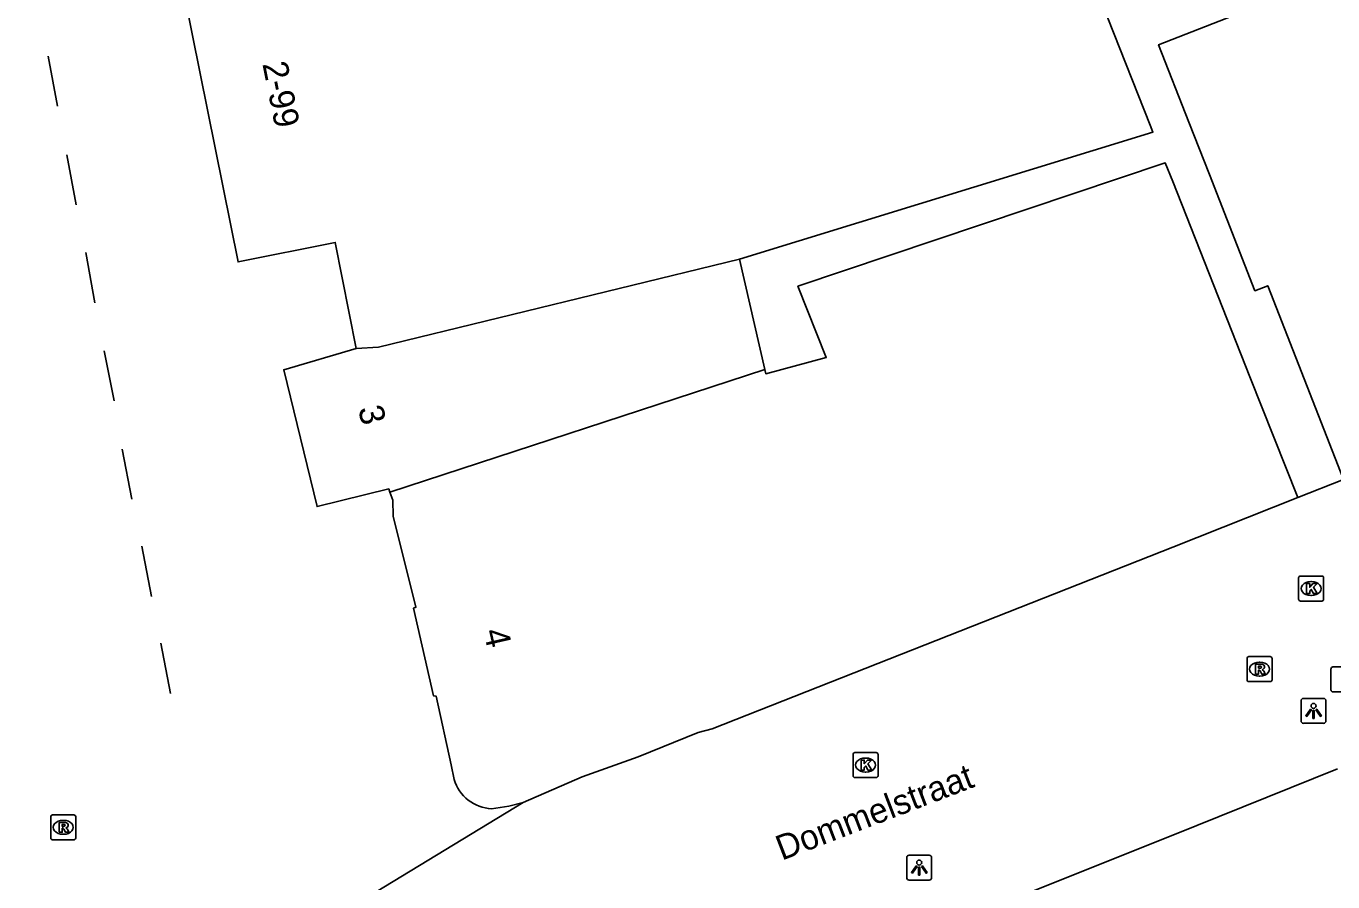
# Model space of a CAD drawing. Extents: x 161087 to 161922, y 382574 to 383873.
# Drawn here: x 161454.1 to 161506.4, y 383540.1 to 383574.3 of the extents above; entities that cross this region are included whole.
import ezdxf

# ---------------------------------------------------------------- set-up
doc = ezdxf.new("R2010")
doc.units = 0
for name, color, linetype in [('IMGEO_Hek', 7, 'Continuous'), ('IMGEO_Kolk', 7, 'Continuous'), ('IMGEO_Lichtpunt', 7, 'Continuous'), ('IMGEO_Openbare_ruimte_label', 7, 'Continuous'), ('IMGEO_Pand', 7, 'Continuous'), ('IMGEO_Pand_nummerreeks', 7, 'Continuous'), ('IMGEO_Rioolput', 7, 'Continuous'), ('IMGEO_Voetgangersgebied_open', 7, 'Continuous'), ('IMGEO_Voetpad_open', 7, 'Continuous')]:
    doc.layers.add(name, color=color, linetype=linetype)

msp = doc.modelspace()

# ---------------------------------------------------------------- linework, layer by layer
at = {"layer": 'IMGEO_Hek'}
for points in [[(161455.325, 383571.12), (161454.949, 383573.129)], [(161456.068, 383567.165), (161455.698, 383569.177)], [(161456.815, 383563.239), (161456.454, 383565.258)], [(161457.595, 383559.322), (161457.195, 383561.325)], [(161458.301, 383555.375), (161457.917, 383557.39)], [(161459.086, 383551.488), (161458.697, 383553.505)], [(161459.856, 383547.595), (161459.458, 383549.614)]]:
    msp.add_lwpolyline(points, dxfattribs=at)
at = {"layer": 'IMGEO_Kolk'}
for p, q in [((161505.045, 383551.375), (161505.045, 383552.227)), ((161505.12, 383552.301), (161505.972, 383552.301)), ((161505.533, 383552.081), (161505.558, 383552.081)), ((161506.046, 383552.227), (161506.046, 383551.375)), ((161505.972, 383551.301), (161505.12, 383551.301)), ((161505.556, 383551.521), (161505.531, 383551.521)), ((161506.341, 383547.737), (161506.341, 383548.589)), ((161506.416, 383548.663), (161507.268, 383548.663)), ((161507.268, 383547.663), (161506.416, 383547.663)), ((161487.195, 383544.305), (161487.195, 383545.157)), ((161487.27, 383545.231), (161488.122, 383545.231)), ((161487.683, 383545.011), (161487.708, 383545.011)), ((161488.196, 383545.157), (161488.196, 383544.305)), ((161488.122, 383544.231), (161487.27, 383544.231)), ((161487.706, 383544.451), (161487.681, 383544.451))]:
    msp.add_line(p, q, dxfattribs=at)
for points in [[(161505.045, 383551.375), (161505.045, 383552.227)], [(161505.12, 383552.301), (161505.972, 383552.301)], [(161505.366, 383552.001), (161505.489, 383552.001), (161505.489, 383551.85), (161505.619, 383552.001), (161505.783, 383552.001), (161505.637, 383551.85), (161505.79, 383551.601), (161505.638, 383551.601), (161505.553, 383551.765), (161505.489, 383551.698), (161505.489, 383551.601), (161505.366, 383551.601), (161505.366, 383552.001)], [(161506.046, 383552.227), (161506.046, 383551.375)], [(161505.972, 383551.301), (161505.12, 383551.301)], [(161506.341, 383547.737), (161506.341, 383548.589)], [(161506.416, 383548.663), (161507.268, 383548.663)], [(161507.268, 383547.663), (161506.416, 383547.663)], [(161487.195, 383544.305), (161487.195, 383545.157)], [(161487.27, 383545.231), (161488.122, 383545.231)], [(161488.196, 383545.157), (161488.196, 383544.305)], [(161487.516, 383544.931), (161487.639, 383544.931), (161487.639, 383544.78), (161487.769, 383544.931), (161487.933, 383544.931), (161487.787, 383544.78), (161487.94, 383544.531), (161487.788, 383544.531), (161487.703, 383544.695), (161487.639, 383544.628), (161487.639, 383544.531), (161487.516, 383544.531), (161487.516, 383544.931)], [(161488.122, 383544.231), (161487.27, 383544.231)]]:
    msp.add_lwpolyline(points, dxfattribs=at)
for centre, start, end in [((161505.122, 383552.225), 91.552, 178.448), ((161505.122, 383552.225), 91.552, 178.448), ((161505.97, 383552.225), 1.552, 88.448), ((161505.97, 383552.225), 1.552, 88.448), ((161505.122, 383551.377), 181.552, 268.448), ((161505.122, 383551.377), 181.552, 268.448), ((161505.97, 383551.377), 271.552, 358.448), ((161505.97, 383551.377), 271.552, 358.448), ((161506.418, 383548.587), 91.552, 178.448), ((161506.418, 383548.587), 91.552, 178.448), ((161506.418, 383547.739), 181.552, 268.448), ((161506.418, 383547.739), 181.552, 268.448), ((161487.272, 383545.155), 91.552, 178.448), ((161487.272, 383545.155), 91.552, 178.448), ((161488.12, 383545.155), 1.552, 88.448), ((161488.12, 383545.155), 1.552, 88.448), ((161487.272, 383544.307), 181.552, 268.448), ((161487.272, 383544.307), 181.552, 268.448), ((161488.12, 383544.307), 271.552, 358.448), ((161488.12, 383544.307), 271.552, 358.448)]:
    msp.add_arc(centre, 0.0765, start, end, dxfattribs=at)
for centre, major_axis, ratio, start_param, end_param in [((161505.532, 383551.801), (-0.387, 0.002), 0.722429, 4.712389, 7.853982), ((161505.557, 383551.801), (-0.39, 0.002), 0.717154, 1.570796, 4.712389), ((161487.682, 383544.731), (-0.387, 0.002), 0.722429, 4.712389, 7.853982), ((161487.707, 383544.731), (-0.39, 0.002), 0.717154, 1.570796, 4.712389)]:
    msp.add_ellipse(centre, major_axis=major_axis, ratio=ratio, start_param=start_param, end_param=end_param, dxfattribs=at)
at = {"layer": 'IMGEO_Lichtpunt'}
for p, q in [((161505.143, 383547.303), (161505.143, 383546.496)), ((161505.143, 383547.303), (161505.143, 383546.496)), ((161506.045, 383547.398), (161505.237, 383547.398)), ((161506.045, 383547.398), (161505.237, 383547.398)), ((161506.139, 383546.496), (161506.139, 383547.303)), ((161506.139, 383546.496), (161506.139, 383547.303)), ((161505.237, 383546.402), (161506.045, 383546.402)), ((161505.237, 383546.402), (161506.045, 383546.402)), ((161489.346, 383541.027), (161489.346, 383540.22)), ((161489.346, 383541.027), (161489.346, 383540.22)), ((161490.248, 383541.122), (161489.44, 383541.122)), ((161490.248, 383541.122), (161489.44, 383541.122)), ((161490.342, 383540.22), (161490.342, 383541.027)), ((161490.342, 383540.22), (161490.342, 383541.027)), ((161489.44, 383540.126), (161490.248, 383540.126)), ((161489.44, 383540.126), (161490.248, 383540.126))]:
    msp.add_line(p, q, dxfattribs=at)
for points in [[(161505.517, 383546.967), (161505.556, 383546.939), (161505.368, 383546.677), (161505.33, 383546.704), (161505.517, 383546.967)], [(161505.619, 383546.919), (161505.666, 383546.919), (161505.666, 383546.597), (161505.619, 383546.597), (161505.619, 383546.919)], [(161505.729, 383546.939), (161505.767, 383546.966), (161505.954, 383546.704), (161505.915, 383546.676), (161505.729, 383546.939)], [(161489.72, 383540.691), (161489.759, 383540.663), (161489.571, 383540.401), (161489.533, 383540.428), (161489.72, 383540.691)], [(161489.822, 383540.643), (161489.869, 383540.643), (161489.869, 383540.321), (161489.822, 383540.321), (161489.822, 383540.643)], [(161489.932, 383540.663), (161489.97, 383540.69), (161490.157, 383540.428), (161490.118, 383540.4), (161489.932, 383540.663)]]:
    msp.add_lwpolyline(points, dxfattribs=at)
for centre in [(161505.642, 383547.101), (161489.845, 383540.825)]:
    msp.add_circle(centre, 0.0994, dxfattribs=at)
for centre, start, end in [((161505.237, 383547.303), 90, 180), ((161505.237, 383547.303), 90, 180), ((161506.045, 383547.303), 0, 90), ((161506.045, 383547.303), 0, 90), ((161505.237, 383546.496), 180, 270), ((161505.237, 383546.496), 180, 270), ((161506.045, 383546.496), 270, 0), ((161506.045, 383546.496), 270, 360), ((161489.44, 383541.027), 90, 180), ((161489.44, 383541.027), 90, 180), ((161490.248, 383541.027), 0, 90), ((161490.248, 383541.027), 0, 90), ((161489.44, 383540.22), 180, 270), ((161489.44, 383540.22), 180, 270), ((161490.248, 383540.22), 270, 0), ((161490.248, 383540.22), 270, 360)]:
    msp.add_arc(centre, 0.0946, start, end, dxfattribs=at)
at = {"layer": 'IMGEO_Pand'}
for points in [[(161482.644, 383564.994), (161499.205, 383570.083), (161499.094, 383570.362), (161494.011, 383583.24), (161496.573, 383583.881), (161499.739, 383575.927), (161500, 383576.031), (161523.697, 383585.446), (161524.373, 383583.719)], [(161512.01, 383574.907), (161510.789, 383578.028), (161499.435, 383573.585), (161500.649, 383570.483), (161501.47, 383568.386), (161503.292, 383563.729), (161503.81, 383563.932), (161506.847, 383556.171)], [(161467.288, 383561.42), (161466.452, 383565.666), (161462.558, 383564.886), (161460.42, 383575.487), (161464.26, 383576.285), (161464.133, 383577.043)], [(161505.008, 383555.443), (161503.096, 383560.279), (161500, 383568.1), (161499.703, 383568.85), (161484.982, 383563.909), (161486.119, 383561.053), (161483.696, 383560.408), (161483.659, 383560.569)], [(161467.288, 383561.42), (161468.178, 383561.472), (161482.644, 383564.994)], [(161483.659, 383560.569), (161482.644, 383564.994)], [(161468.639, 383555.666), (161468.593, 383555.791), (161465.719, 383555.085), (161464.385, 383560.568), (161467.288, 383561.42)], [(161468.639, 383555.666), (161483.659, 383560.569)], [(161471.212, 383544.155), (161471.095, 383544.741), (161470.492, 383547.492), (161470.392, 383547.502), (161469.585, 383551.015), (161469.678, 383551.052), (161468.767, 383554.702), (161468.76, 383555.335), (161468.639, 383555.666)], [(161505.008, 383555.443), (161500, 383553.465), (161481.552, 383546.179), (161480.987, 383546.038), (161478.589, 383545.055), (161476.347, 383544.253), (161473.977, 383543.233)], [(161485.051, 383531.22), (161488.273, 383535.682), (161491.174, 383535.809), (161490.489, 383537.516), (161490.281, 383538.035), (161500, 383541.929), (161506.606, 383544.575)], [(161473.977, 383543.233), (161473.405, 383543.089), (161472.715, 383542.977)]]:
    msp.add_lwpolyline(points, dxfattribs=at)
msp.add_arc((161472.8, 383544.634), 1.659, 196.7683, 267.0554, dxfattribs=at)
at = {"layer": 'IMGEO_Rioolput'}
for p, q in [((161502.979, 383548.148), (161502.979, 383549)), ((161503.054, 383549.074), (161503.906, 383549.074)), ((161503.467, 383548.854), (161503.492, 383548.854)), ((161503.98, 383549), (161503.98, 383548.148)), ((161503.49, 383548.294), (161503.465, 383548.294)), ((161503.906, 383548.074), (161503.054, 383548.074)), ((161455.053, 383541.81), (161455.053, 383542.662)), ((161455.128, 383542.736), (161455.98, 383542.736)), ((161455.541, 383542.516), (161455.566, 383542.516)), ((161456.054, 383542.662), (161456.054, 383541.81)), ((161455.564, 383541.956), (161455.539, 383541.956)), ((161455.98, 383541.736), (161455.128, 383541.736))]:
    msp.add_line(p, q, dxfattribs=at)
for points in [[(161502.979, 383548.148), (161502.979, 383549)], [(161503.054, 383549.074), (161503.906, 383549.074)], [(161503.568, 383548.772), (161503.316, 383548.774), (161503.316, 383548.374)], [(161503.494, 383548.693), (161503.44, 383548.693), (161503.44, 383548.612)], [(161503.98, 383549), (161503.98, 383548.148)], [(161503.316, 383548.374), (161503.44, 383548.374), (161503.44, 383548.536), (161503.451, 383548.536)], [(161503.44, 383548.612), (161503.492, 383548.612)], [(161503.498, 383548.507), (161503.569, 383548.374), (161503.709, 383548.374), (161503.644, 383548.5)], [(161503.906, 383548.074), (161503.054, 383548.074)], [(161455.053, 383541.81), (161455.053, 383542.662)], [(161455.128, 383542.736), (161455.98, 383542.736)], [(161455.642, 383542.434), (161455.39, 383542.436), (161455.39, 383542.036)], [(161456.054, 383542.662), (161456.054, 383541.81)], [(161455.39, 383542.036), (161455.514, 383542.036), (161455.514, 383542.198), (161455.525, 383542.198)], [(161455.568, 383542.355), (161455.514, 383542.355), (161455.514, 383542.274)], [(161455.514, 383542.274), (161455.566, 383542.274)], [(161455.572, 383542.169), (161455.643, 383542.036), (161455.783, 383542.036), (161455.718, 383542.162)], [(161455.98, 383541.736), (161455.128, 383541.736)]]:
    msp.add_lwpolyline(points, dxfattribs=at)
for centre, radius, start, end in [((161503.056, 383548.998), 0.0765, 91.552, 178.448), ((161503.056, 383548.998), 0.0765, 91.552, 178.448), ((161503.5, 383548.597), 0.0964, 77.0061, 93.1865), ((161503.514, 383548.654), 0.0378, 276.6634, 79.6772), ((161503.567, 383548.662), 0.109, 350.3612, 89.416), ((161503.904, 383548.998), 0.0765, 1.552, 88.448), ((161503.904, 383548.998), 0.0765, 1.552, 88.448), ((161503.056, 383548.15), 0.0765, 181.552, 268.448), ((161503.056, 383548.15), 0.0765, 181.552, 268.448), ((161503.45, 383548.483), 0.0533, 26.0293, 88.6989), ((161503.476, 383548.801), 0.19, 274.7715, 282.9687), ((161503.565, 383548.662), 0.112, 277.5842, 350.9817), ((161503.549, 383548.447), 0.108, 29.5134, 73.7905), ((161503.904, 383548.15), 0.0765, 271.552, 358.448), ((161503.904, 383548.15), 0.0765, 271.552, 358.448), ((161455.13, 383542.66), 0.0765, 91.552, 178.448), ((161455.13, 383542.66), 0.0765, 91.552, 178.448), ((161455.641, 383542.324), 0.109, 350.3612, 89.416), ((161455.978, 383542.66), 0.0765, 1.552, 88.448), ((161455.978, 383542.66), 0.0765, 1.552, 88.448), ((161455.524, 383542.145), 0.0533, 26.0293, 88.6989), ((161455.55, 383542.463), 0.19, 274.7715, 282.9687), ((161455.574, 383542.259), 0.0964, 77.0061, 93.1865), ((161455.588, 383542.316), 0.0378, 276.6634, 79.6772), ((161455.639, 383542.324), 0.112, 277.5842, 350.9817), ((161455.623, 383542.109), 0.108, 29.5134, 73.7905), ((161455.13, 383541.812), 0.0765, 181.552, 268.448), ((161455.13, 383541.812), 0.0765, 181.552, 268.448), ((161455.978, 383541.812), 0.0765, 271.552, 358.448), ((161455.978, 383541.812), 0.0765, 271.552, 358.448)]:
    msp.add_arc(centre, radius, start, end, dxfattribs=at)
for centre, major_axis, ratio, start_param, end_param in [((161503.466, 383548.574), (-0.387, 0.002), 0.722429, 4.712389, 7.853982), ((161503.491, 383548.574), (-0.39, 0.002), 0.717154, 1.570796, 4.712389), ((161455.54, 383542.236), (-0.387, 0.002), 0.722429, 4.712389, 7.853982), ((161455.565, 383542.236), (-0.39, 0.002), 0.717154, 1.570796, 4.712389)]:
    msp.add_ellipse(centre, major_axis=major_axis, ratio=ratio, start_param=start_param, end_param=end_param, dxfattribs=at)
at = {"layer": 'IMGEO_Voetgangersgebied_open'}
msp.add_lwpolyline([(161506.847, 383556.171), (161505.008, 383555.443)], dxfattribs=at)
at = {"layer": 'IMGEO_Voetpad_open'}
msp.add_lwpolyline([(161473.977, 383543.233), (161450.34, 383528.873)], dxfattribs=at)

# ---------------------------------------------------------------- texts
at = {"layer": 'IMGEO_Openbare_ruimte_label'}
msp.add_text('Dommelstraat', height=1, rotation=20.9717, dxfattribs=at).set_placement((161484.341, 383540.897))
at = {"layer": 'IMGEO_Pand_nummerreeks'}
for s, rotation, p in [('2-99', 281.4024, (161463.529, 383572.817)), ('3', 283.6742, (161467.358, 383559.009)), ('4', 282.9374, (161472.383, 383550.091))]:
    msp.add_text(s, height=1, rotation=rotation, dxfattribs=at).set_placement(p)

doc.saveas('drawing.dxf')
